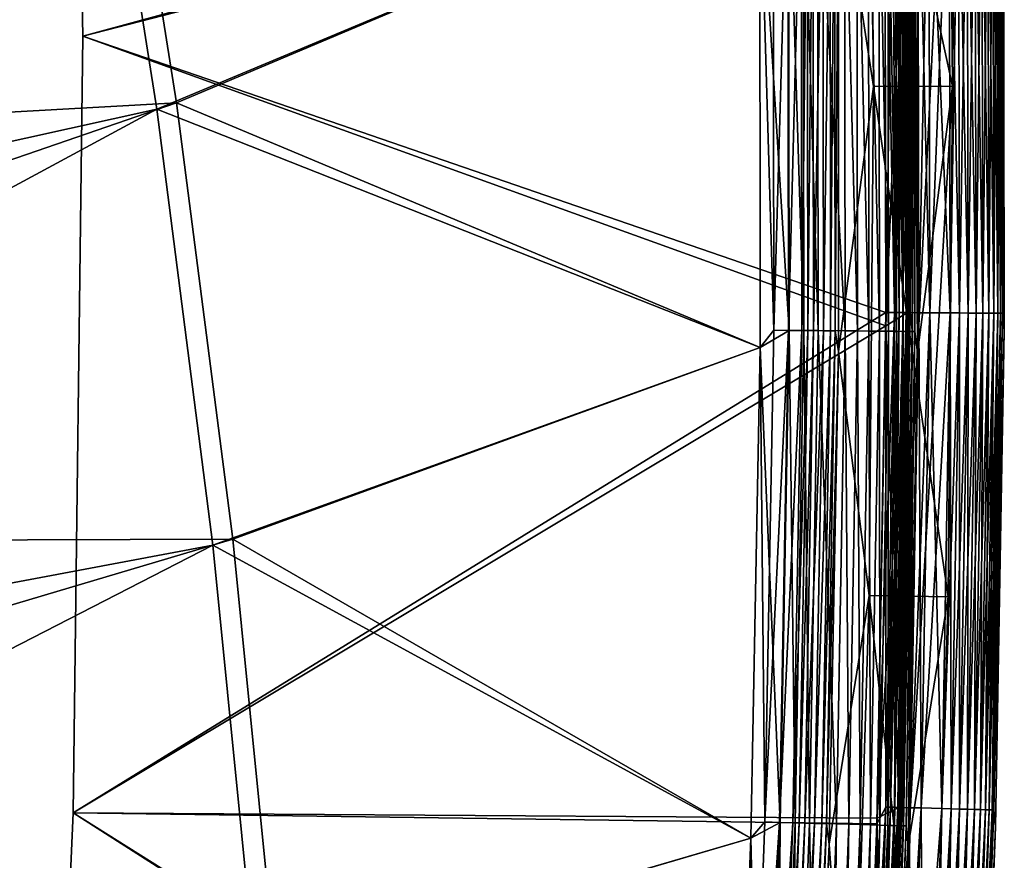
# Model space of a CAD drawing. Header units: metres. Extents: x -1 to 1402, y -1402 to 1.
# Tile 359 of 444: x 1364 to 1402, y -461 to -429. Entities that reach past the tile are written whole.
import ezdxf

# ---------------------------------------------------------------- set-up
doc = ezdxf.new("R2010")
doc.units = ezdxf.units.M

msp = doc.modelspace()

# ---------------------------------------------------------------- linework, layer by layer
at = {"layer": 'None'}
for points in [[(1366.809082, -429.6604, -83.5), (1366.245239, -400.198517, -83.5), (1397.24646, -421.358795, -83.5)], [(1366.809082, -429.6604, -80), (1397.251831, -421.816833, -80), (1366.245239, -400.198517, -80)], [(1366.809082, -429.6604, -620), (1366.245239, -400.198517, -620), (1397.251831, -421.816833, -620)], [(1366.809082, -429.6604, -616.5), (1397.24646, -421.358795, -616.5), (1366.245239, -400.198517, -616.5)], [(1366.245239, -400.198517, -83.5), (1366.809082, -429.6604, -83.5), (1366.245239, -400.198517, -80)], [(1366.809082, -429.6604, -83.5), (1366.809082, -429.6604, -80), (1366.245239, -400.198517, -80)], [(1366.245239, -400.198517, -620), (1366.809082, -429.6604, -620), (1366.245239, -400.198517, -616.5)], [(1366.809082, -429.6604, -620), (1366.809082, -429.6604, -616.5), (1366.245239, -400.198517, -616.5)], [(1397.286377, -440.137177, -83.5), (1366.809082, -429.6604, -83.5), (1397.24646, -421.358795, -83.5)], [(1397.286377, -440.137177, -616.5), (1397.24646, -421.358795, -616.5), (1366.809082, -429.6604, -616.5)], [(1397.286377, -440.137177, -83.5), (1397.24646, -421.358795, -83.5), (1397.572876, -421.378204, -83.576118)], [(1397.572876, -421.378204, -616.423889), (1397.24646, -421.358795, -616.5), (1397.611572, -440.143158, -616.423889)], [(1397.24646, -421.358795, -616.5), (1397.286377, -440.137177, -616.5), (1397.611572, -440.143158, -616.423889)], [(1398.104858, -440.146912, -80.086723), (1398.066162, -421.372375, -80.086723), (1397.251831, -421.816833, -80)], [(1397.282349, -440.647919, -620), (1397.251831, -421.816833, -620), (1398.066162, -421.372375, -619.913269)], [(1397.282349, -440.647919, -620), (1398.066162, -421.372375, -619.913269), (1398.104858, -440.146912, -619.913269)], [(1397.611572, -440.143158, -83.576118), (1397.286377, -440.137177, -83.5), (1397.572876, -421.378204, -83.576118)], [(1397.745728, -421.37616, -83.66861), (1397.611572, -440.143158, -83.576118), (1397.572876, -421.378204, -83.576118)], [(1397.745728, -421.37616, -616.33136), (1397.572876, -421.378204, -616.423889), (1397.784424, -440.14447, -616.33136)], [(1397.572876, -421.378204, -616.423889), (1397.611572, -440.143158, -616.423889), (1397.784424, -440.14447, -616.33136)], [(1397.745728, -421.37616, -83.66861), (1397.784424, -440.14447, -83.66861), (1397.611572, -440.143158, -83.576118)], [(1397.897217, -421.374359, -83.792892), (1397.784424, -440.14447, -83.66861), (1397.745728, -421.37616, -83.66861)], [(1397.935913, -440.14563, -616.207092), (1397.897217, -421.374359, -616.207092), (1397.745728, -421.37616, -616.33136)], [(1397.784424, -440.14447, -616.33136), (1397.935913, -440.14563, -616.207092), (1397.745728, -421.37616, -616.33136)], [(1397.897217, -421.374359, -83.792892), (1397.935913, -440.14563, -83.792892), (1397.784424, -440.14447, -83.66861)], [(1398.021484, -421.372894, -83.944359), (1397.935913, -440.14563, -83.792892), (1397.897217, -421.374359, -83.792892)], [(1398.060181, -440.146576, -616.055664), (1398.021484, -421.372894, -616.055664), (1397.897217, -421.374359, -616.207092)], [(1397.935913, -440.14563, -616.207092), (1398.060181, -440.146576, -616.055664), (1397.897217, -421.374359, -616.207092)], [(1398.021484, -421.372894, -83.944359), (1398.060181, -440.146576, -83.944359), (1397.935913, -440.14563, -83.792892)], [(1398.021484, -421.372894, -83.944359), (1398.113892, -421.371796, -84.117317), (1398.060181, -440.146576, -83.944359)], [(1398.113892, -421.371796, -615.88269), (1398.021484, -421.372894, -616.055664), (1398.15271, -440.147278, -615.88269)], [(1398.021484, -421.372894, -616.055664), (1398.060181, -440.146576, -616.055664), (1398.15271, -440.147278, -615.88269)], [(1398.113892, -421.371796, -84.117317), (1398.15271, -440.147278, -84.117317), (1398.060181, -440.146576, -83.944359)], [(1398.534058, -440.150177, -80.193909), (1398.495361, -421.367279, -80.193909), (1398.066162, -421.372375, -80.086723)], [(1398.104858, -440.146912, -619.913269), (1398.066162, -421.372375, -619.913269), (1398.495361, -421.367279, -619.806091)], [(1398.534058, -440.150177, -80.193909), (1398.066162, -421.372375, -80.086723), (1398.104858, -440.146912, -80.086723)], [(1398.104858, -440.146912, -619.913269), (1398.495361, -421.367279, -619.806091), (1398.534058, -440.150177, -619.806091)], [(1398.113892, -421.371796, -84.117317), (1398.170776, -421.371124, -84.305313), (1398.15271, -440.147278, -84.117317)], [(1398.209473, -440.147705, -615.694702), (1398.170776, -421.371124, -615.694702), (1398.113892, -421.371796, -615.88269)], [(1398.15271, -440.147278, -615.88269), (1398.209473, -440.147705, -615.694702), (1398.113892, -421.371796, -615.88269)], [(1398.170776, -421.371124, -84.305313), (1398.209473, -440.147705, -84.305313), (1398.15271, -440.147278, -84.117317)], [(1398.170776, -421.371124, -84.305313), (1398.254517, -422.05368, -84.5), (1398.209473, -440.147705, -84.305313)], [(1398.209473, -440.147705, -615.694702), (1398.254517, -422.05368, -615.5), (1398.170776, -421.371124, -615.694702)], [(1398.950806, -440.153351, -80.342545), (1398.911987, -421.362366, -80.342545), (1398.495361, -421.367279, -80.193909)], [(1398.534058, -440.150177, -619.806091), (1398.495361, -421.367279, -619.806091), (1398.911987, -421.362366, -619.657471)], [(1398.950806, -440.153351, -80.342545), (1398.495361, -421.367279, -80.193909), (1398.534058, -440.150177, -80.193909)], [(1398.534058, -440.150177, -619.806091), (1398.911987, -421.362366, -619.657471), (1398.950806, -440.153351, -619.657471)], [(1399.729004, -440.159271, -80.758751), (1399.690186, -421.353149, -80.758751), (1398.911987, -421.362366, -80.342545)], [(1398.950806, -440.153351, -619.657471), (1398.911987, -421.362366, -619.657471), (1399.690186, -421.353149, -619.241272)], [(1399.729004, -440.159271, -80.758751), (1398.911987, -421.362366, -80.342545), (1398.950806, -440.153351, -80.342545)], [(1398.950806, -440.153351, -619.657471), (1399.690186, -421.353149, -619.241272), (1399.729004, -440.159271, -619.241272)], [(1400.083618, -440.161987, -81.021721), (1400.0448, -421.348938, -81.021721), (1399.690186, -421.353149, -80.758751)], [(1399.690186, -421.353149, -619.241272), (1400.0448, -421.348938, -618.978271), (1399.729004, -440.159271, -619.241272)], [(1400.083618, -440.161987, -81.021721), (1399.690186, -421.353149, -80.758751), (1399.729004, -440.159271, -80.758751)], [(1400.0448, -421.348938, -618.978271), (1400.083618, -440.161987, -618.978271), (1399.729004, -440.159271, -619.241272)], [(1400.410645, -440.164459, -81.318016), (1400.371704, -421.345062, -81.318016), (1400.0448, -421.348938, -81.021721)], [(1400.0448, -421.348938, -618.978271), (1400.371704, -421.345062, -618.682007), (1400.083618, -440.161987, -618.978271)], [(1400.410645, -440.164459, -81.318016), (1400.0448, -421.348938, -81.021721), (1400.083618, -440.161987, -81.021721)], [(1400.371704, -421.345062, -618.682007), (1400.410645, -440.164459, -618.682007), (1400.083618, -440.161987, -618.978271)], [(1400.706909, -440.166718, -81.645058), (1400.667969, -421.341553, -81.645058), (1400.371704, -421.345062, -81.318016)], [(1400.371704, -421.345062, -618.682007), (1400.667969, -421.341553, -618.354919), (1400.410645, -440.164459, -618.682007)], [(1400.706909, -440.166718, -81.645058), (1400.371704, -421.345062, -81.318016), (1400.410645, -440.164459, -81.318016)], [(1400.667969, -421.341553, -618.354919), (1400.706909, -440.166718, -618.354919), (1400.410645, -440.164459, -618.682007)], [(1400.969849, -440.168732, -81.999626), (1400.930908, -421.33844, -81.999626), (1400.667969, -421.341553, -81.645058)], [(1400.667969, -421.341553, -618.354919), (1400.930908, -421.33844, -618.000366), (1400.706909, -440.166718, -618.354919)], [(1400.969849, -440.168732, -81.999626), (1400.667969, -421.341553, -81.645058), (1400.706909, -440.166718, -81.645058)], [(1400.930908, -421.33844, -618.000366), (1400.969849, -440.168732, -618.000366), (1400.706909, -440.166718, -618.354919)], [(1401.197021, -440.170441, -82.378365), (1401.158081, -421.335754, -82.378365), (1400.930908, -421.33844, -81.999626)], [(1400.930908, -421.33844, -618.000366), (1401.158081, -421.335754, -617.621643), (1400.969849, -440.168732, -618.000366)], [(1401.197021, -440.170441, -82.378365), (1400.930908, -421.33844, -81.999626), (1400.969849, -440.168732, -81.999626)], [(1401.158081, -421.335754, -617.621643), (1401.197021, -440.170441, -617.621643), (1400.969849, -440.168732, -618.000366)], [(1401.385986, -440.171875, -82.777924), (1401.347168, -421.333527, -82.777924), (1401.158081, -421.335754, -82.378365)], [(1401.197021, -440.170441, -617.621643), (1401.158081, -421.335754, -617.621643), (1401.347168, -421.333527, -617.222046)], [(1401.385986, -440.171875, -82.777924), (1401.158081, -421.335754, -82.378365), (1401.197021, -440.170441, -82.378365)], [(1401.385986, -440.171875, -617.222046), (1401.197021, -440.170441, -617.621643), (1401.347168, -421.333527, -617.222046)], [(1401.534546, -440.173035, -83.194672), (1401.495728, -421.331757, -83.194672), (1401.347168, -421.333527, -82.777924)], [(1401.385986, -440.171875, -617.222046), (1401.347168, -421.333527, -617.222046), (1401.495728, -421.331757, -616.805359)], [(1401.534546, -440.173035, -83.194672), (1401.347168, -421.333527, -82.777924), (1401.385986, -440.171875, -82.777924)], [(1401.534546, -440.173035, -616.805359), (1401.385986, -440.171875, -617.222046), (1401.495728, -421.331757, -616.805359)], [(1401.641724, -440.173828, -83.623909), (1401.602905, -421.330505, -83.623909), (1401.495728, -421.331757, -83.194672)], [(1401.495728, -421.331757, -616.805359), (1401.602905, -421.330505, -616.376099), (1401.534546, -440.173035, -616.805359)], [(1401.641724, -440.173828, -83.623909), (1401.495728, -421.331757, -83.194672), (1401.534546, -440.173035, -83.194672)], [(1401.602905, -421.330505, -616.376099), (1401.641724, -440.173828, -616.376099), (1401.534546, -440.173035, -616.805359)], [(1401.706665, -440.174316, -84.060677), (1401.667847, -421.329742, -84.060677), (1401.602905, -421.330505, -83.623909)], [(1401.602905, -421.330505, -616.376099), (1401.667847, -421.329742, -615.939331), (1401.641724, -440.173828, -616.376099)], [(1401.706665, -440.174316, -84.060677), (1401.602905, -421.330505, -83.623909), (1401.641724, -440.173828, -83.623909)], [(1401.667847, -421.329742, -615.939331), (1401.706665, -440.174316, -615.939331), (1401.641724, -440.173828, -616.376099)], [(1401.754272, -422.01474, -84.5), (1401.667847, -421.329742, -84.060677), (1401.706665, -440.174316, -84.060677)], [(1401.667847, -421.329742, -615.939331), (1401.754272, -422.01474, -615.5), (1401.706665, -440.174316, -615.939331)], [(1397.282349, -440.647919, -80), (1397.251831, -421.816833, -80), (1366.809082, -429.6604, -80)], [(1366.809082, -429.6604, -620), (1397.251831, -421.816833, -620), (1397.282349, -440.647919, -620)], [(1397.282349, -440.647919, -80), (1398.104858, -440.146912, -80.086723), (1397.251831, -421.816833, -80)], [(1398.254517, -422.05368, -84.5), (1398.281006, -440.810913, -84.5), (1398.209473, -440.147705, -84.305313)], [(1398.281006, -440.810913, -615.5), (1398.254517, -422.05368, -615.5), (1398.209473, -440.147705, -615.694702)], [(1398.281006, -440.810913, -84.5), (1398.254517, -422.05368, -84.5), (1398.281006, -440.810913, -615.5)], [(1398.281006, -440.810913, -615.5), (1398.254517, -422.05368, -84.5), (1398.254517, -422.05368, -615.5)], [(1401.780884, -440.839966, -84.5), (1401.754272, -422.01474, -84.5), (1401.706665, -440.174316, -84.060677)], [(1401.754272, -422.01474, -615.5), (1401.780884, -440.839966, -615.5), (1401.706665, -440.174316, -615.939331)], [(1401.780884, -440.839966, -615.5), (1401.754272, -422.01474, -615.5), (1401.780884, -440.839966, -84.5)], [(1401.780884, -440.839966, -84.5), (1401.754272, -422.01474, -615.5), (1401.754272, -422.01474, -84.5)], [(1366.443115, -459.125397, -83.5), (1366.809082, -429.6604, -83.5), (1397.286377, -440.137177, -83.5)], [(1366.443115, -459.125397, -80), (1397.282349, -440.647919, -80), (1366.809082, -429.6604, -80)], [(1366.443115, -459.125397, -620), (1366.809082, -429.6604, -620), (1397.282349, -440.647919, -620)], [(1366.443115, -459.125397, -616.5), (1397.286377, -440.137177, -616.5), (1366.809082, -429.6604, -616.5)], [(1366.809082, -429.6604, -83.5), (1366.443115, -459.125397, -83.5), (1366.809082, -429.6604, -80)], [(1366.443115, -459.125397, -83.5), (1366.443115, -459.125397, -80), (1366.809082, -429.6604, -80)], [(1366.809082, -429.6604, -620), (1366.443115, -459.125397, -620), (1366.809082, -429.6604, -616.5)], [(1366.443115, -459.125397, -620), (1366.443115, -459.125397, -616.5), (1366.809082, -429.6604, -616.5)], [(1396.943359, -459.546692, -83.5), (1366.443115, -459.125397, -83.5), (1397.286377, -440.137177, -83.5)], [(1366.443115, -459.125397, -616.5), (1396.943359, -459.546692, -616.5), (1397.286377, -440.137177, -616.5)], [(1396.943359, -459.546692, -83.5), (1397.286377, -440.137177, -83.5), (1397.611572, -440.143158, -83.576118)], [(1397.286377, -440.137177, -616.5), (1396.943359, -459.546692, -616.5), (1397.288086, -458.908295, -616.423889)], [(1397.288086, -458.908295, -83.576118), (1396.943359, -459.546692, -83.5), (1397.611572, -440.143158, -83.576118)], [(1396.949097, -459.335968, -620), (1398.104858, -440.146912, -619.913269), (1397.78125, -458.921631, -619.913269)], [(1396.949097, -459.335968, -620), (1397.282349, -440.647919, -620), (1398.104858, -440.146912, -619.913269)], [(1397.78125, -458.921631, -80.086723), (1398.104858, -440.146912, -80.086723), (1397.282349, -440.647919, -80)], [(1397.611572, -440.143158, -616.423889), (1397.286377, -440.137177, -616.5), (1397.288086, -458.908295, -616.423889)], [(1397.784424, -440.14447, -83.66861), (1397.288086, -458.908295, -83.576118), (1397.611572, -440.143158, -83.576118)], [(1397.611572, -440.143158, -616.423889), (1397.288086, -458.908295, -616.423889), (1397.460938, -458.912964, -616.33136)], [(1397.784424, -440.14447, -83.66861), (1397.460938, -458.912964, -83.66861), (1397.288086, -458.908295, -83.576118)], [(1397.784424, -440.14447, -616.33136), (1397.611572, -440.143158, -616.423889), (1397.460938, -458.912964, -616.33136)], [(1397.935913, -440.14563, -83.792892), (1397.460938, -458.912964, -83.66861), (1397.784424, -440.14447, -83.66861)], [(1397.460938, -458.912964, -616.33136), (1397.612305, -458.917053, -616.207092), (1397.784424, -440.14447, -616.33136)], [(1397.935913, -440.14563, -83.792892), (1397.612305, -458.917053, -83.792892), (1397.460938, -458.912964, -83.66861)], [(1397.612305, -458.917053, -616.207092), (1397.935913, -440.14563, -616.207092), (1397.784424, -440.14447, -616.33136)], [(1398.060181, -440.146576, -83.944359), (1397.612305, -458.917053, -83.792892), (1397.935913, -440.14563, -83.792892)], [(1397.612305, -458.917053, -616.207092), (1397.736572, -458.920441, -616.055664), (1397.935913, -440.14563, -616.207092)], [(1398.060181, -440.146576, -83.944359), (1397.736572, -458.920441, -83.944359), (1397.612305, -458.917053, -83.792892)], [(1397.736572, -458.920441, -616.055664), (1398.060181, -440.146576, -616.055664), (1397.935913, -440.14563, -616.207092)], [(1398.060181, -440.146576, -83.944359), (1398.15271, -440.147278, -84.117317), (1397.736572, -458.920441, -83.944359)], [(1398.060181, -440.146576, -616.055664), (1397.736572, -458.920441, -616.055664), (1397.828979, -458.922943, -615.88269)], [(1398.15271, -440.147278, -84.117317), (1397.828979, -458.922943, -84.117317), (1397.736572, -458.920441, -83.944359)], [(1398.210327, -458.933258, -80.193909), (1398.104858, -440.146912, -80.086723), (1397.78125, -458.921631, -80.086723)], [(1397.78125, -458.921631, -619.913269), (1398.104858, -440.146912, -619.913269), (1398.534058, -440.150177, -619.806091)], [(1397.78125, -458.921631, -619.913269), (1398.534058, -440.150177, -619.806091), (1398.210327, -458.933258, -619.806091)], [(1398.15271, -440.147278, -615.88269), (1398.060181, -440.146576, -616.055664), (1397.828979, -458.922943, -615.88269)], [(1398.15271, -440.147278, -84.117317), (1398.209473, -440.147705, -84.305313), (1397.828979, -458.922943, -84.117317)], [(1397.828979, -458.922943, -615.88269), (1397.885864, -458.924469, -615.694702), (1398.15271, -440.147278, -615.88269)], [(1398.209473, -440.147705, -84.305313), (1397.885864, -458.924469, -84.305313), (1397.828979, -458.922943, -84.117317)], [(1397.885864, -458.924469, -615.694702), (1398.209473, -440.147705, -615.694702), (1398.15271, -440.147278, -615.88269)], [(1398.209473, -440.147705, -84.305313), (1398.281006, -440.810913, -84.5), (1397.885864, -458.924469, -84.305313)], [(1397.885864, -458.924469, -615.694702), (1398.281006, -440.810913, -615.5), (1398.209473, -440.147705, -615.694702)], [(1398.210327, -458.933258, -80.193909), (1398.534058, -440.150177, -80.193909), (1398.104858, -440.146912, -80.086723)], [(1398.626831, -458.944519, -80.342545), (1398.534058, -440.150177, -80.193909), (1398.210327, -458.933258, -80.193909)], [(1398.210327, -458.933258, -619.806091), (1398.534058, -440.150177, -619.806091), (1398.950806, -440.153351, -619.657471)], [(1398.210327, -458.933258, -619.806091), (1398.950806, -440.153351, -619.657471), (1398.626831, -458.944519, -619.657471)], [(1398.626831, -458.944519, -80.342545), (1398.950806, -440.153351, -80.342545), (1398.534058, -440.150177, -80.193909)], [(1399.404785, -458.965607, -80.758751), (1398.950806, -440.153351, -80.342545), (1398.626831, -458.944519, -80.342545)], [(1398.626831, -458.944519, -619.657471), (1398.950806, -440.153351, -619.657471), (1399.729004, -440.159271, -619.241272)], [(1398.626831, -458.944519, -619.657471), (1399.729004, -440.159271, -619.241272), (1399.404785, -458.965607, -619.241272)], [(1399.404785, -458.965607, -80.758751), (1399.729004, -440.159271, -80.758751), (1398.950806, -440.153351, -80.342545)], [(1399.759277, -458.975189, -81.021721), (1399.729004, -440.159271, -80.758751), (1399.404785, -458.965607, -80.758751)], [(1399.729004, -440.159271, -619.241272), (1400.083618, -440.161987, -618.978271), (1399.404785, -458.965607, -619.241272)], [(1400.083618, -440.161987, -618.978271), (1399.759277, -458.975189, -618.978271), (1399.404785, -458.965607, -619.241272)], [(1399.759277, -458.975189, -81.021721), (1400.083618, -440.161987, -81.021721), (1399.729004, -440.159271, -80.758751)], [(1400.086182, -458.984039, -81.318016), (1400.083618, -440.161987, -81.021721), (1399.759277, -458.975189, -81.021721)], [(1400.083618, -440.161987, -618.978271), (1400.410645, -440.164459, -618.682007), (1399.759277, -458.975189, -618.978271)], [(1400.410645, -440.164459, -618.682007), (1400.086182, -458.984039, -618.682007), (1399.759277, -458.975189, -618.978271)], [(1400.086182, -458.984039, -81.318016), (1400.410645, -440.164459, -81.318016), (1400.083618, -440.161987, -81.021721)], [(1400.382324, -458.992065, -81.645058), (1400.410645, -440.164459, -81.318016), (1400.086182, -458.984039, -81.318016)], [(1400.410645, -440.164459, -618.682007), (1400.706909, -440.166718, -618.354919), (1400.086182, -458.984039, -618.682007)], [(1400.706909, -440.166718, -618.354919), (1400.382324, -458.992065, -618.354919), (1400.086182, -458.984039, -618.682007)], [(1400.382324, -458.992065, -81.645058), (1400.706909, -440.166718, -81.645058), (1400.410645, -440.164459, -81.318016)], [(1400.645142, -458.999176, -81.999626), (1400.706909, -440.166718, -81.645058), (1400.382324, -458.992065, -81.645058)], [(1400.706909, -440.166718, -618.354919), (1400.969849, -440.168732, -618.000366), (1400.382324, -458.992065, -618.354919)], [(1400.969849, -440.168732, -618.000366), (1400.645142, -458.999176, -618.000366), (1400.382324, -458.992065, -618.354919)], [(1400.645142, -458.999176, -81.999626), (1400.969849, -440.168732, -81.999626), (1400.706909, -440.166718, -81.645058)], [(1400.872314, -459.00531, -82.378365), (1400.969849, -440.168732, -81.999626), (1400.645142, -458.999176, -81.999626)], [(1400.969849, -440.168732, -618.000366), (1401.197021, -440.170441, -617.621643), (1400.645142, -458.999176, -618.000366)], [(1401.197021, -440.170441, -617.621643), (1400.872314, -459.00531, -617.621643), (1400.645142, -458.999176, -618.000366)], [(1400.872314, -459.00531, -82.378365), (1401.197021, -440.170441, -82.378365), (1400.969849, -440.168732, -81.999626)], [(1401.061279, -459.010437, -82.777924), (1401.197021, -440.170441, -82.378365), (1400.872314, -459.00531, -82.378365)], [(1400.872314, -459.00531, -617.621643), (1401.197021, -440.170441, -617.621643), (1401.385986, -440.171875, -617.222046)], [(1401.061279, -459.010437, -617.222046), (1400.872314, -459.00531, -617.621643), (1401.385986, -440.171875, -617.222046)], [(1401.061279, -459.010437, -82.777924), (1401.385986, -440.171875, -82.777924), (1401.197021, -440.170441, -82.378365)], [(1401.209839, -459.014465, -83.194672), (1401.385986, -440.171875, -82.777924), (1401.061279, -459.010437, -82.777924)], [(1401.061279, -459.010437, -617.222046), (1401.385986, -440.171875, -617.222046), (1401.534546, -440.173035, -616.805359)], [(1401.209839, -459.014465, -616.805359), (1401.061279, -459.010437, -617.222046), (1401.534546, -440.173035, -616.805359)], [(1401.209839, -459.014465, -83.194672), (1401.534546, -440.173035, -83.194672), (1401.385986, -440.171875, -82.777924)], [(1401.316895, -459.017365, -83.623909), (1401.534546, -440.173035, -83.194672), (1401.209839, -459.014465, -83.194672)], [(1401.534546, -440.173035, -616.805359), (1401.641724, -440.173828, -616.376099), (1401.209839, -459.014465, -616.805359)], [(1401.641724, -440.173828, -616.376099), (1401.316895, -459.017365, -616.376099), (1401.209839, -459.014465, -616.805359)], [(1401.316895, -459.017365, -83.623909), (1401.641724, -440.173828, -83.623909), (1401.534546, -440.173035, -83.194672)], [(1401.381836, -459.019104, -84.060677), (1401.641724, -440.173828, -83.623909), (1401.316895, -459.017365, -83.623909)], [(1401.641724, -440.173828, -616.376099), (1401.706665, -440.174316, -615.939331), (1401.316895, -459.017365, -616.376099)], [(1401.706665, -440.174316, -615.939331), (1401.381836, -459.019104, -615.939331), (1401.316895, -459.017365, -616.376099)], [(1401.381836, -459.019104, -84.060677), (1401.706665, -440.174316, -84.060677), (1401.641724, -440.173828, -83.623909)], [(1401.780884, -440.839966, -84.5), (1401.706665, -440.174316, -84.060677), (1401.381836, -459.019104, -84.060677)], [(1401.706665, -440.174316, -615.939331), (1401.780884, -440.839966, -615.5), (1401.381836, -459.019104, -615.939331)], [(1366.443115, -459.125397, -80), (1396.949097, -459.335968, -80), (1397.282349, -440.647919, -80)], [(1366.443115, -459.125397, -620), (1397.282349, -440.647919, -620), (1396.949097, -459.335968, -620)], [(1396.949097, -459.335968, -80), (1397.78125, -458.921631, -80.086723), (1397.282349, -440.647919, -80)], [(1398.281006, -440.810913, -84.5), (1397.943237, -459.565125, -84.5), (1397.885864, -458.924469, -84.305313)], [(1397.943237, -459.565125, -615.5), (1398.281006, -440.810913, -615.5), (1397.885864, -458.924469, -615.694702)], [(1397.943237, -459.565125, -84.5), (1398.281006, -440.810913, -84.5), (1397.943237, -459.565125, -615.5)], [(1397.943237, -459.565125, -615.5), (1398.281006, -440.810913, -84.5), (1398.281006, -440.810913, -615.5)], [(1401.441895, -459.66214, -84.5), (1401.780884, -440.839966, -84.5), (1401.381836, -459.019104, -84.060677)], [(1401.780884, -440.839966, -615.5), (1401.441895, -459.66214, -615.5), (1401.381836, -459.019104, -615.939331)], [(1401.441895, -459.66214, -615.5), (1401.780884, -440.839966, -615.5), (1401.441895, -459.66214, -84.5)], [(1401.441895, -459.66214, -84.5), (1401.780884, -440.839966, -615.5), (1401.780884, -440.839966, -84.5)], [(1396.602173, -477.665863, -83.576118), (1396.24646, -478.170166, -83.5), (1397.288086, -458.908295, -83.576118)], [(1396.24646, -478.170166, -83.5), (1396.943359, -459.546692, -83.5), (1397.288086, -458.908295, -83.576118)], [(1396.260254, -477.877136, -620), (1397.78125, -458.921631, -619.913269), (1397.095093, -477.688782, -619.913269)], [(1396.260254, -477.877136, -620), (1396.949097, -459.335968, -620), (1397.78125, -458.921631, -619.913269)], [(1397.460938, -458.912964, -83.66861), (1396.602173, -477.665863, -83.576118), (1397.288086, -458.908295, -83.576118)], [(1397.288086, -458.908295, -616.423889), (1396.602173, -477.665863, -616.423889), (1396.774902, -477.673889, -616.33136)], [(1397.288086, -458.908295, -616.423889), (1396.943359, -459.546692, -616.5), (1396.602173, -477.665863, -616.423889)], [(1397.460938, -458.912964, -83.66861), (1396.774902, -477.673889, -83.66861), (1396.602173, -477.665863, -83.576118)], [(1397.460938, -458.912964, -616.33136), (1397.288086, -458.908295, -616.423889), (1396.774902, -477.673889, -616.33136)], [(1397.612305, -458.917053, -83.792892), (1396.774902, -477.673889, -83.66861), (1397.460938, -458.912964, -83.66861)], [(1396.774902, -477.673889, -616.33136), (1396.92627, -477.680939, -616.207092), (1397.460938, -458.912964, -616.33136)], [(1397.612305, -458.917053, -83.792892), (1396.92627, -477.680939, -83.792892), (1396.774902, -477.673889, -83.66861)], [(1396.92627, -477.680939, -616.207092), (1397.612305, -458.917053, -616.207092), (1397.460938, -458.912964, -616.33136)], [(1397.736572, -458.920441, -83.944359), (1396.92627, -477.680939, -83.792892), (1397.612305, -458.917053, -83.792892)], [(1396.92627, -477.680939, -616.207092), (1397.050415, -477.686707, -616.055664), (1397.612305, -458.917053, -616.207092)], [(1397.736572, -458.920441, -83.944359), (1397.050415, -477.686707, -83.944359), (1396.92627, -477.680939, -83.792892)], [(1397.095093, -477.688782, -80.086723), (1397.78125, -458.921631, -80.086723), (1396.949097, -459.335968, -80)], [(1397.050415, -477.686707, -616.055664), (1397.736572, -458.920441, -616.055664), (1397.612305, -458.917053, -616.207092)], [(1397.736572, -458.920441, -83.944359), (1397.828979, -458.922943, -84.117317), (1397.050415, -477.686707, -83.944359)], [(1397.736572, -458.920441, -616.055664), (1397.050415, -477.686707, -616.055664), (1397.142822, -477.69101, -615.88269)], [(1397.828979, -458.922943, -84.117317), (1397.142822, -477.69101, -84.117317), (1397.050415, -477.686707, -83.944359)], [(1397.523804, -477.70874, -80.193909), (1397.78125, -458.921631, -80.086723), (1397.095093, -477.688782, -80.086723)], [(1397.095093, -477.688782, -619.913269), (1397.78125, -458.921631, -619.913269), (1398.210327, -458.933258, -619.806091)], [(1397.095093, -477.688782, -619.913269), (1398.210327, -458.933258, -619.806091), (1397.523804, -477.70874, -619.806091)], [(1397.828979, -458.922943, -615.88269), (1397.736572, -458.920441, -616.055664), (1397.142822, -477.69101, -615.88269)], [(1397.828979, -458.922943, -84.117317), (1397.885864, -458.924469, -84.305313), (1397.142822, -477.69101, -84.117317)], [(1397.142822, -477.69101, -615.88269), (1397.199585, -477.693665, -615.694702), (1397.828979, -458.922943, -615.88269)], [(1397.885864, -458.924469, -84.305313), (1397.199585, -477.693665, -84.305313), (1397.142822, -477.69101, -84.117317)], [(1397.199585, -477.693665, -615.694702), (1397.885864, -458.924469, -615.694702), (1397.828979, -458.922943, -615.88269)], [(1397.885864, -458.924469, -84.305313), (1397.943237, -459.565125, -84.5), (1397.199585, -477.693665, -84.305313)], [(1397.199585, -477.693665, -615.694702), (1397.943237, -459.565125, -615.5), (1397.885864, -458.924469, -615.694702)], [(1397.523804, -477.70874, -80.193909), (1398.210327, -458.933258, -80.193909), (1397.78125, -458.921631, -80.086723)], [(1397.940063, -477.728119, -80.342545), (1398.210327, -458.933258, -80.193909), (1397.523804, -477.70874, -80.193909)], [(1397.523804, -477.70874, -619.806091), (1398.210327, -458.933258, -619.806091), (1398.626831, -458.944519, -619.657471)], [(1397.523804, -477.70874, -619.806091), (1398.626831, -458.944519, -619.657471), (1397.940063, -477.728119, -619.657471)], [(1397.940063, -477.728119, -80.342545), (1398.626831, -458.944519, -80.342545), (1398.210327, -458.933258, -80.193909)], [(1398.717529, -477.764313, -80.758751), (1398.626831, -458.944519, -80.342545), (1397.940063, -477.728119, -80.342545)], [(1397.940063, -477.728119, -619.657471), (1398.626831, -458.944519, -619.657471), (1399.404785, -458.965607, -619.241272)], [(1398.717529, -477.764313, -80.758751), (1399.404785, -458.965607, -80.758751), (1398.626831, -458.944519, -80.342545)], [(1365.148071, -488.564178, -83.5), (1366.443115, -459.125397, -83.5), (1396.24646, -478.170166, -83.5)], [(1365.148071, -488.564178, -80), (1396.260254, -477.877136, -80), (1366.443115, -459.125397, -80)], [(1365.148071, -488.564178, -620), (1366.443115, -459.125397, -620), (1396.260254, -477.877136, -620)], [(1365.148071, -488.564178, -616.5), (1396.24646, -478.170166, -616.5), (1366.443115, -459.125397, -616.5)], [(1366.443115, -459.125397, -83.5), (1365.148071, -488.564178, -83.5), (1366.443115, -459.125397, -80)], [(1365.148071, -488.564178, -83.5), (1365.148071, -488.564178, -80), (1366.443115, -459.125397, -80)], [(1366.443115, -459.125397, -620), (1365.148071, -488.564178, -620), (1366.443115, -459.125397, -616.5)], [(1365.148071, -488.564178, -620), (1365.148071, -488.564178, -616.5), (1366.443115, -459.125397, -616.5)], [(1366.443115, -459.125397, -83.5), (1396.943359, -459.546692, -83.5), (1396.24646, -478.170166, -83.5)], [(1396.260254, -477.877136, -80), (1396.949097, -459.335968, -80), (1366.443115, -459.125397, -80)], [(1396.260254, -477.877136, -620), (1366.443115, -459.125397, -620), (1396.949097, -459.335968, -620)], [(1396.24646, -478.170166, -616.5), (1396.943359, -459.546692, -616.5), (1366.443115, -459.125397, -616.5)], [(1399.404785, -458.965607, -619.241272), (1398.717529, -477.764313, -619.241272), (1397.940063, -477.728119, -619.657471)], [(1399.071655, -477.780823, -81.021721), (1399.404785, -458.965607, -80.758751), (1398.717529, -477.764313, -80.758751)], [(1399.404785, -458.965607, -619.241272), (1399.759277, -458.975189, -618.978271), (1398.717529, -477.764313, -619.241272)], [(1399.759277, -458.975189, -618.978271), (1399.071655, -477.780823, -618.978271), (1398.717529, -477.764313, -619.241272)], [(1399.071655, -477.780823, -81.021721), (1399.759277, -458.975189, -81.021721), (1399.404785, -458.965607, -80.758751)], [(1399.398315, -477.796021, -81.318016), (1399.759277, -458.975189, -81.021721), (1399.071655, -477.780823, -81.021721)], [(1399.759277, -458.975189, -618.978271), (1400.086182, -458.984039, -618.682007), (1399.071655, -477.780823, -618.978271)], [(1400.086182, -458.984039, -618.682007), (1399.398315, -477.796021, -618.682007), (1399.071655, -477.780823, -618.978271)], [(1399.398315, -477.796021, -81.318016), (1400.086182, -458.984039, -81.318016), (1399.759277, -458.975189, -81.021721)], [(1399.694214, -477.809784, -81.645058), (1400.086182, -458.984039, -81.318016), (1399.398315, -477.796021, -81.318016)], [(1400.086182, -458.984039, -618.682007), (1400.382324, -458.992065, -618.354919), (1399.398315, -477.796021, -618.682007)], [(1400.382324, -458.992065, -618.354919), (1399.694214, -477.809784, -618.354919), (1399.398315, -477.796021, -618.682007)], [(1399.694214, -477.809784, -81.645058), (1400.382324, -458.992065, -81.645058), (1400.086182, -458.984039, -81.318016)], [(1399.956909, -477.822021, -81.999626), (1400.382324, -458.992065, -81.645058), (1399.694214, -477.809784, -81.645058)], [(1400.382324, -458.992065, -618.354919), (1400.645142, -458.999176, -618.000366), (1399.694214, -477.809784, -618.354919)], [(1400.645142, -458.999176, -618.000366), (1399.956909, -477.822021, -618.000366), (1399.694214, -477.809784, -618.354919)], [(1399.956909, -477.822021, -81.999626), (1400.645142, -458.999176, -81.999626), (1400.382324, -458.992065, -81.645058)], [(1400.183838, -477.832581, -82.378365), (1400.645142, -458.999176, -81.999626), (1399.956909, -477.822021, -81.999626)], [(1400.645142, -458.999176, -618.000366), (1400.872314, -459.00531, -617.621643), (1399.956909, -477.822021, -618.000366)], [(1400.872314, -459.00531, -617.621643), (1400.183838, -477.832581, -617.621643), (1399.956909, -477.822021, -618.000366)], [(1400.183838, -477.832581, -82.378365), (1400.872314, -459.00531, -82.378365), (1400.645142, -458.999176, -81.999626)], [(1400.372681, -477.84137, -82.777924), (1400.872314, -459.00531, -82.378365), (1400.183838, -477.832581, -82.378365)], [(1400.183838, -477.832581, -617.621643), (1400.872314, -459.00531, -617.621643), (1401.061279, -459.010437, -617.222046)], [(1400.372681, -477.84137, -617.222046), (1400.183838, -477.832581, -617.621643), (1401.061279, -459.010437, -617.222046)], [(1400.372681, -477.84137, -82.777924), (1401.061279, -459.010437, -82.777924), (1400.872314, -459.00531, -82.378365)], [(1400.521118, -477.848297, -83.194672), (1401.061279, -459.010437, -82.777924), (1400.372681, -477.84137, -82.777924)], [(1400.372681, -477.84137, -617.222046), (1401.061279, -459.010437, -617.222046), (1401.209839, -459.014465, -616.805359)], [(1400.521118, -477.848297, -616.805359), (1400.372681, -477.84137, -617.222046), (1401.209839, -459.014465, -616.805359)], [(1400.521118, -477.848297, -83.194672), (1401.209839, -459.014465, -83.194672), (1401.061279, -459.010437, -82.777924)], [(1400.628174, -477.853271, -83.623909), (1401.209839, -459.014465, -83.194672), (1400.521118, -477.848297, -83.194672)], [(1401.209839, -459.014465, -616.805359), (1401.316895, -459.017365, -616.376099), (1400.521118, -477.848297, -616.805359)], [(1401.316895, -459.017365, -616.376099), (1400.628174, -477.853271, -616.376099), (1400.521118, -477.848297, -616.805359)], [(1400.628174, -477.853271, -83.623909), (1401.316895, -459.017365, -83.623909), (1401.209839, -459.014465, -83.194672)], [(1400.692993, -477.856293, -84.060677), (1401.316895, -459.017365, -83.623909), (1400.628174, -477.853271, -83.623909)], [(1401.316895, -459.017365, -616.376099), (1401.381836, -459.019104, -615.939331), (1400.628174, -477.853271, -616.376099)], [(1401.381836, -459.019104, -615.939331), (1400.692993, -477.856293, -615.939331), (1400.628174, -477.853271, -616.376099)], [(1400.692993, -477.856293, -84.060677), (1401.381836, -459.019104, -84.060677), (1401.316895, -459.017365, -83.623909)], [(1401.441895, -459.66214, -84.5), (1401.381836, -459.019104, -84.060677), (1400.692993, -477.856293, -84.060677)], [(1401.381836, -459.019104, -615.939331), (1401.441895, -459.66214, -615.5), (1400.692993, -477.856293, -615.939331)], [(1396.943359, -459.546692, -616.5), (1396.24646, -478.170166, -616.5), (1396.602173, -477.665863, -616.423889)], [(1396.260254, -477.877136, -80), (1397.095093, -477.688782, -80.086723), (1396.949097, -459.335968, -80)], [(1397.943237, -459.565125, -84.5), (1397.241089, -478.309235, -84.5), (1397.199585, -477.693665, -84.305313)], [(1397.241089, -478.309235, -615.5), (1397.943237, -459.565125, -615.5), (1397.199585, -477.693665, -615.694702)], [(1397.241089, -478.309235, -84.5), (1397.943237, -459.565125, -615.5), (1397.241089, -478.309235, -615.5)], [(1397.241089, -478.309235, -84.5), (1397.943237, -459.565125, -84.5), (1397.943237, -459.565125, -615.5)], [(1400.737183, -478.474213, -84.5), (1401.441895, -459.66214, -84.5), (1400.692993, -477.856293, -84.060677)], [(1401.441895, -459.66214, -615.5), (1400.737183, -478.474213, -615.5), (1400.692993, -477.856293, -615.939331)], [(1400.737183, -478.474213, -615.5), (1401.441895, -459.66214, -615.5), (1400.737183, -478.474213, -84.5)], [(1400.737183, -478.474213, -84.5), (1401.441895, -459.66214, -615.5), (1401.441895, -459.66214, -84.5)]]:
    msp.add_3dface(points, dxfattribs=at)
at = {"layer": 'None0'}
for points in [[(1317.152222, -428.405731, -29.544111), (1319.533936, -443.512848, -29.544174), (1367.000732, -415.947754)], [(1317.338013, -421.018951, -32.129234), (1367.740601, -415.684387, -3), (1319.761475, -435.011963, -32.129292)], [(1367.000732, -415.947754), (1319.533936, -443.512848, -29.544174), (1369.611206, -432.428162)], [(1367.740601, -415.684387, -3), (1370.35791, -432.182953, -3), (1319.761475, -435.011963, -32.129292)], [(1369.611206, -432.428162), (1392.49939, -422.842896), (1367.000732, -415.947754)], [(1367.740601, -415.684387, -3), (1392.49939, -422.842499, -3), (1370.35791, -432.182953, -3)], [(1396.6875, -417.13446, -80.052361), (1399.686646, -417.085602, -80), (1399.813477, -431.558289, -80)], [(1398.480713, -422.903015, -5.865956), (1398.489502, -441.654907, -5.865956), (1399.686646, -417.085602, -80)], [(1399.686646, -417.085602, -80), (1398.489502, -441.654907, -5.865956), (1399.813477, -431.558289, -80)], [(1396.6875, -417.13446, -80.052361), (1396.813965, -431.562286, -80.052361), (1395.481201, -422.933746, -5.918313)], [(1396.813965, -431.562286, -80.052361), (1396.6875, -417.13446, -80.052361), (1399.813477, -431.558289, -80)], [(1393.610107, -440.822418, -0.112516), (1393.585571, -422.152924, -0.112516), (1392.49939, -422.842896)], [(1393.032471, -440.817596, -3.055977), (1392.49939, -422.842499, -3), (1393.007935, -422.159332, -3.055977)], [(1393.032471, -440.817596, -3.055977), (1393.007935, -422.159332, -3.055977), (1393.560547, -422.153198, -3.221156)], [(1393.585205, -440.822205, -3.221156), (1393.032471, -440.817596, -3.055977), (1393.560547, -422.153198, -3.221156)], [(1393.585205, -440.822205, -3.221156), (1393.560547, -422.153198, -3.221156), (1394.070068, -422.147552, -3.490045)], [(1394.094604, -440.826477, -3.490045), (1393.585205, -440.822205, -3.221156), (1394.070068, -422.147552, -3.490045)], [(1394.173584, -440.827118, -0.251606), (1394.149048, -422.146667, -0.251606), (1393.585571, -422.152924, -0.112516)], [(1394.173584, -440.827118, -0.251606), (1393.585571, -422.152924, -0.112516), (1393.610107, -440.822418, -0.112516)], [(1394.094604, -440.826477, -3.490045), (1394.070068, -422.147552, -3.490045), (1394.302612, -422.144989, -3.660043)], [(1394.327271, -440.8284, -3.660043), (1394.094604, -440.826477, -3.490045), (1394.302612, -422.144989, -3.660043)], [(1394.720947, -440.831696, -0.444534), (1394.696411, -422.140625, -0.444534), (1394.149048, -422.146667, -0.251606)], [(1394.720947, -440.831696, -0.444534), (1394.149048, -422.146667, -0.251606), (1394.173584, -440.827118, -0.251606)], [(1394.302612, -422.144989, -3.660043), (1394.5177, -422.142578, -3.851689), (1394.327271, -440.8284, -3.660043)], [(1394.5177, -422.142578, -3.851689), (1394.542236, -440.8302, -3.851689), (1394.327271, -440.8284, -3.660043)], [(1394.5177, -422.142578, -3.851689), (1394.886963, -422.138489, -4.292985), (1394.542236, -440.8302, -3.851689)], [(1394.886963, -422.138489, -4.292985), (1394.911621, -440.833282, -4.292985), (1394.542236, -440.8302, -3.851689)], [(1395.744995, -440.84024, -0.985015), (1395.720337, -422.129272, -0.985015), (1394.696411, -422.140625, -0.444534)], [(1395.744995, -440.84024, -0.985015), (1394.696411, -422.140625, -0.444534), (1394.720947, -440.831696, -0.444534)], [(1394.886963, -422.138489, -4.292985), (1395.164673, -422.135437, -4.797701), (1394.911621, -440.833282, -4.292985)], [(1395.164673, -422.135437, -4.797701), (1395.189331, -440.835602, -4.797701), (1394.911621, -440.833282, -4.292985)], [(1395.164673, -422.135437, -4.797701), (1395.339478, -422.133484, -5.347445), (1395.189331, -440.835602, -4.797701)], [(1395.339478, -422.133484, -5.347445), (1395.364136, -440.837067, -5.347445), (1395.189331, -440.835602, -4.797701)], [(1395.339478, -422.133484, -5.347445), (1395.481201, -422.933746, -5.918313), (1395.364136, -440.837067, -5.347445)], [(1396.212524, -440.844147, -1.326719), (1396.187988, -422.124084, -1.326719), (1395.720337, -422.129272, -0.985015)], [(1396.212524, -440.844147, -1.326719), (1395.720337, -422.129272, -0.985015), (1395.744995, -440.84024, -0.985015)], [(1396.644775, -440.847778, -1.711938), (1396.620117, -422.119293, -1.711938), (1396.187988, -422.124084, -1.326719)], [(1396.644775, -440.847778, -1.711938), (1396.187988, -422.124084, -1.326719), (1396.212524, -440.844147, -1.326719)], [(1397.037476, -440.851044, -2.137379), (1397.012817, -422.11496, -2.137379), (1396.620117, -422.119293, -1.711938)], [(1397.037476, -440.851044, -2.137379), (1396.620117, -422.119293, -1.711938), (1396.644775, -440.847778, -1.711938)], [(1397.387207, -440.853973, -2.598965), (1397.362549, -422.111084, -2.598965), (1397.012817, -422.11496, -2.137379)], [(1397.387207, -440.853973, -2.598965), (1397.012817, -422.11496, -2.137379), (1397.037476, -440.851044, -2.137379)], [(1397.690918, -440.856506, -3.09242), (1397.66626, -422.107697, -3.09242), (1397.362549, -422.111084, -2.598965)], [(1397.690918, -440.856506, -3.09242), (1397.362549, -422.111084, -2.598965), (1397.387207, -440.853973, -2.598965)], [(1397.945435, -440.858612, -3.61347), (1397.920776, -422.104889, -3.61347), (1397.66626, -422.107697, -3.09242)], [(1397.945435, -440.858612, -3.61347), (1397.66626, -422.107697, -3.09242), (1397.690918, -440.856506, -3.09242)], [(1398.147827, -440.860321, -4.157492), (1398.123169, -422.102631, -4.157492), (1397.920776, -422.104889, -3.61347)], [(1398.147827, -440.860321, -4.157492), (1397.920776, -422.104889, -3.61347), (1397.945435, -440.858612, -3.61347)], [(1398.296753, -440.861572, -4.718482), (1398.272095, -422.100983, -4.718482), (1398.123169, -422.102631, -4.157492)], [(1398.296753, -440.861572, -4.718482), (1398.123169, -422.102631, -4.157492), (1398.147827, -440.860321, -4.157492)], [(1398.390991, -440.862335, -5.290087), (1398.366211, -422.099945, -5.290087), (1398.272095, -422.100983, -4.718482)], [(1398.390991, -440.862335, -5.290087), (1398.272095, -422.100983, -4.718482), (1398.296753, -440.861572, -4.718482)], [(1398.489502, -441.654907, -5.865956), (1398.366211, -422.099945, -5.290087), (1398.390991, -440.862335, -5.290087)], [(1398.489502, -441.654907, -5.865956), (1398.480713, -422.903015, -5.865956), (1398.366211, -422.099945, -5.290087)], [(1392.511841, -441.47052), (1392.49939, -422.842896), (1369.611206, -432.428162)], [(1392.49939, -422.842499, -3), (1392.511841, -441.470093, -3), (1370.35791, -432.182953, -3)], [(1392.511841, -441.470093, -3), (1392.49939, -422.842499, -3), (1393.032471, -440.817596, -3.055977)], [(1393.610107, -440.822418, -0.112516), (1392.49939, -422.842896), (1392.511841, -441.47052)], [(1395.481201, -422.933746, -5.918313), (1395.48999, -441.62738, -5.918313), (1395.364136, -440.837067, -5.347445)], [(1395.481201, -422.933746, -5.918313), (1396.813965, -431.562286, -80.052361), (1395.48999, -441.62738, -5.918313)], [(1396.813965, -431.562286, -80.052361), (1396.645264, -450.87677, -80.052361), (1395.48999, -441.62738, -5.918313)], [(1396.645264, -450.87677, -80.052361), (1396.813965, -431.562286, -80.052361), (1399.644287, -450.932892, -80)], [(1396.813965, -431.562286, -80.052361), (1399.813477, -431.558289, -80), (1399.644287, -450.932892, -80)], [(1398.489502, -441.654907, -5.865956), (1398.134155, -460.398651, -5.865956), (1399.813477, -431.558289, -80)], [(1399.813477, -431.558289, -80), (1398.134155, -460.398651, -5.865956), (1399.644287, -450.932892, -80)], [(1319.761475, -435.011963, -32.129292), (1370.35791, -432.182953, -3), (1321.780396, -448.91449, -32.129349)], [(1370.35791, -432.182953, -3), (1372.495483, -448.750488, -3), (1321.780396, -448.91449, -32.129349)], [(1370.35791, -432.182953, -3), (1392.511841, -441.470093, -3), (1372.495483, -448.750488, -3)], [(1319.533936, -443.512848, -29.544174), (1321.439697, -458.420593, -29.544239), (1369.611206, -432.428162)], [(1369.611206, -432.428162), (1321.439697, -458.420593, -29.544239), (1371.742432, -448.977386)], [(1371.742432, -448.977386), (1392.511841, -441.47052), (1369.611206, -432.428162)], [(1392.697266, -459.4758, -3.055977), (1392.511841, -441.470093, -3), (1393.032471, -440.817596, -3.055977)], [(1393.274658, -459.491852, -0.112516), (1393.610107, -440.822418, -0.112516), (1392.511841, -441.47052)], [(1392.697266, -459.4758, -3.055977), (1393.032471, -440.817596, -3.055977), (1393.585205, -440.822205, -3.221156)], [(1393.249634, -459.49115, -3.221156), (1392.697266, -459.4758, -3.055977), (1393.585205, -440.822205, -3.221156)], [(1393.249634, -459.49115, -3.221156), (1393.585205, -440.822205, -3.221156), (1394.094604, -440.826477, -3.490045)], [(1393.758911, -459.50531, -3.490045), (1393.249634, -459.49115, -3.221156), (1394.094604, -440.826477, -3.490045)], [(1393.837891, -459.507507, -0.251606), (1393.610107, -440.822418, -0.112516), (1393.274658, -459.491852, -0.112516)], [(1393.837891, -459.507507, -0.251606), (1394.173584, -440.827118, -0.251606), (1393.610107, -440.822418, -0.112516)], [(1393.758911, -459.50531, -3.490045), (1394.094604, -440.826477, -3.490045), (1394.327271, -440.8284, -3.660043)], [(1393.991455, -459.511749, -3.660043), (1393.758911, -459.50531, -3.490045), (1394.327271, -440.8284, -3.660043)], [(1394.385132, -459.522705, -0.444534), (1394.173584, -440.827118, -0.251606), (1393.837891, -459.507507, -0.251606)], [(1394.327271, -440.8284, -3.660043), (1394.542236, -440.8302, -3.851689), (1393.991455, -459.511749, -3.660043)], [(1394.542236, -440.8302, -3.851689), (1394.206421, -459.517731, -3.851689), (1393.991455, -459.511749, -3.660043)], [(1394.385132, -459.522705, -0.444534), (1394.720947, -440.831696, -0.444534), (1394.173584, -440.827118, -0.251606)], [(1394.542236, -440.8302, -3.851689), (1394.911621, -440.833282, -4.292985), (1394.206421, -459.517731, -3.851689)], [(1394.911621, -440.833282, -4.292985), (1394.575684, -459.527985, -4.292985), (1394.206421, -459.517731, -3.851689)], [(1395.408813, -459.551147, -0.985015), (1394.720947, -440.831696, -0.444534), (1394.385132, -459.522705, -0.444534)], [(1394.911621, -440.833282, -4.292985), (1395.189331, -440.835602, -4.797701), (1394.575684, -459.527985, -4.292985)], [(1395.189331, -440.835602, -4.797701), (1394.853271, -459.535706, -4.797701), (1394.575684, -459.527985, -4.292985)], [(1395.408813, -459.551147, -0.985015), (1395.744995, -440.84024, -0.985015), (1394.720947, -440.831696, -0.444534)], [(1395.189331, -440.835602, -4.797701), (1395.364136, -440.837067, -5.347445), (1394.853271, -459.535706, -4.797701)], [(1395.364136, -440.837067, -5.347445), (1395.027954, -459.540558, -5.347445), (1394.853271, -459.535706, -4.797701)], [(1395.364136, -440.837067, -5.347445), (1395.48999, -441.62738, -5.918313), (1395.027954, -459.540558, -5.347445)], [(1395.876221, -459.564148, -1.326719), (1395.744995, -440.84024, -0.985015), (1395.408813, -459.551147, -0.985015)], [(1395.876221, -459.564148, -1.326719), (1396.212524, -440.844147, -1.326719), (1395.744995, -440.84024, -0.985015)], [(1396.308228, -459.576141, -1.711938), (1396.212524, -440.844147, -1.326719), (1395.876221, -459.564148, -1.326719)], [(1396.308228, -459.576141, -1.711938), (1396.644775, -440.847778, -1.711938), (1396.212524, -440.844147, -1.326719)], [(1396.700806, -459.587067, -2.137379), (1396.644775, -440.847778, -1.711938), (1396.308228, -459.576141, -1.711938)], [(1396.700806, -459.587067, -2.137379), (1397.037476, -440.851044, -2.137379), (1396.644775, -440.847778, -1.711938)], [(1397.050415, -459.596771, -2.598965), (1397.037476, -440.851044, -2.137379), (1396.700806, -459.587067, -2.137379)], [(1397.050415, -459.596771, -2.598965), (1397.387207, -440.853973, -2.598965), (1397.037476, -440.851044, -2.137379)], [(1397.354004, -459.605225, -3.09242), (1397.387207, -440.853973, -2.598965), (1397.050415, -459.596771, -2.598965)], [(1397.354004, -459.605225, -3.09242), (1397.690918, -440.856506, -3.09242), (1397.387207, -440.853973, -2.598965)], [(1397.608398, -459.612274, -3.61347), (1397.690918, -440.856506, -3.09242), (1397.354004, -459.605225, -3.09242)], [(1397.608398, -459.612274, -3.61347), (1397.945435, -440.858612, -3.61347), (1397.690918, -440.856506, -3.09242)], [(1397.810791, -459.61792, -4.157492), (1397.945435, -440.858612, -3.61347), (1397.608398, -459.612274, -3.61347)], [(1397.810791, -459.61792, -4.157492), (1398.147827, -440.860321, -4.157492), (1397.945435, -440.858612, -3.61347)], [(1397.959595, -459.62204, -4.718482), (1398.147827, -440.860321, -4.157492), (1397.810791, -459.61792, -4.157492)], [(1397.959595, -459.62204, -4.718482), (1398.296753, -440.861572, -4.718482), (1398.147827, -440.860321, -4.157492)], [(1398.053833, -459.624664, -5.290087), (1398.296753, -440.861572, -4.718482), (1397.959595, -459.62204, -4.718482)], [(1398.053833, -459.624664, -5.290087), (1398.390991, -440.862335, -5.290087), (1398.296753, -440.861572, -4.718482)], [(1398.134155, -460.398651, -5.865956), (1398.390991, -440.862335, -5.290087), (1398.053833, -459.624664, -5.290087)], [(1398.134155, -460.398651, -5.865956), (1398.489502, -441.654907, -5.865956), (1398.390991, -440.862335, -5.290087)], [(1392.16272, -460.094879), (1392.511841, -441.47052), (1371.742432, -448.977386)], [(1392.511841, -441.470093, -3), (1392.162842, -460.094452, -3), (1372.495483, -448.750488, -3)], [(1393.274658, -459.491852, -0.112516), (1392.511841, -441.47052), (1392.16272, -460.094879)], [(1392.162842, -460.094452, -3), (1392.511841, -441.470093, -3), (1392.697266, -459.4758, -3.055977)], [(1395.48999, -441.62738, -5.918313), (1395.135864, -460.312897, -5.918313), (1395.027954, -459.540558, -5.347445)], [(1395.48999, -441.62738, -5.918313), (1396.645264, -450.87677, -80.052361), (1395.135864, -460.312897, -5.918313)], [(1321.780396, -448.91449, -32.129349), (1372.495483, -448.750488, -3), (1323.471313, -463.312225, -32.12941)], [(1372.495483, -448.750488, -3), (1374.161011, -465.372162, -3), (1323.471313, -463.312225, -32.12941)], [(1372.495483, -448.750488, -3), (1392.162842, -460.094452, -3), (1374.161011, -465.372162, -3)], [(1321.439697, -458.420593, -29.544239), (1322.972656, -474.01886, -29.544306), (1371.742432, -448.977386)], [(1371.742432, -448.977386), (1322.972656, -474.01886, -29.544306), (1373.4021, -465.580536)], [(1373.4021, -465.580536), (1392.16272, -460.094879), (1371.742432, -448.977386)], [(1396.645264, -450.87677, -80.052361), (1395.998657, -472.457733, -80.052361), (1395.135864, -460.312897, -5.918313)], [(1395.998657, -472.457733, -80.052361), (1396.645264, -450.87677, -80.052361), (1398.995605, -472.581055, -80)], [(1396.645264, -450.87677, -80.052361), (1399.644287, -450.932892, -80), (1398.995605, -472.581055, -80)], [(1398.134155, -460.398651, -5.865956), (1398.995605, -472.581055, -80), (1399.644287, -450.932892, -80)], [(1392.001953, -478.12619, -3.055977), (1392.697266, -459.4758, -3.055977), (1393.249634, -459.49115, -3.221156)], [(1392.001953, -478.12619, -3.055977), (1392.162842, -460.094452, -3), (1392.697266, -459.4758, -3.055977)], [(1392.554077, -478.152283, -3.221156), (1392.001953, -478.12619, -3.055977), (1393.249634, -459.49115, -3.221156)], [(1392.578979, -478.153473, -0.112516), (1393.274658, -459.491852, -0.112516), (1392.16272, -460.094879)], [(1392.554077, -478.152283, -3.221156), (1393.249634, -459.49115, -3.221156), (1393.758911, -459.50531, -3.490045)], [(1393.062988, -478.176331, -3.490045), (1392.554077, -478.152283, -3.221156), (1393.758911, -459.50531, -3.490045)], [(1393.141846, -478.180054, -0.251606), (1393.274658, -459.491852, -0.112516), (1392.578979, -478.153473, -0.112516)], [(1393.062988, -478.176331, -3.490045), (1393.758911, -459.50531, -3.490045), (1393.991455, -459.511749, -3.660043)], [(1393.295288, -478.187317, -3.660043), (1393.062988, -478.176331, -3.490045), (1393.991455, -459.511749, -3.660043)], [(1393.141846, -478.180054, -0.251606), (1393.837891, -459.507507, -0.251606), (1393.274658, -459.491852, -0.112516)], [(1393.688721, -478.205902, -0.444534), (1393.837891, -459.507507, -0.251606), (1393.141846, -478.180054, -0.251606)], [(1393.991455, -459.511749, -3.660043), (1394.206421, -459.517731, -3.851689), (1393.295288, -478.187317, -3.660043)], [(1394.206421, -459.517731, -3.851689), (1393.510132, -478.197479, -3.851689), (1393.295288, -478.187317, -3.660043)], [(1394.206421, -459.517731, -3.851689), (1394.575684, -459.527985, -4.292985), (1393.510132, -478.197479, -3.851689)], [(1394.575684, -459.527985, -4.292985), (1393.879028, -478.214905, -4.292985), (1393.510132, -478.197479, -3.851689)], [(1393.688721, -478.205902, -0.444534), (1394.385132, -459.522705, -0.444534), (1393.837891, -459.507507, -0.251606)], [(1394.711548, -478.254242, -0.985015), (1394.385132, -459.522705, -0.444534), (1393.688721, -478.205902, -0.444534)], [(1394.575684, -459.527985, -4.292985), (1394.853271, -459.535706, -4.797701), (1393.879028, -478.214905, -4.292985)], [(1394.853271, -459.535706, -4.797701), (1394.156494, -478.228027, -4.797701), (1393.879028, -478.214905, -4.292985)], [(1394.853271, -459.535706, -4.797701), (1395.027954, -459.540558, -5.347445), (1394.156494, -478.228027, -4.797701)], [(1395.027954, -459.540558, -5.347445), (1394.331055, -478.236267, -5.347445), (1394.156494, -478.228027, -4.797701)], [(1395.027954, -459.540558, -5.347445), (1395.135864, -460.312897, -5.918313), (1394.331055, -478.236267, -5.347445)], [(1394.711548, -478.254242, -0.985015), (1395.408813, -459.551147, -0.985015), (1394.385132, -459.522705, -0.444534)], [(1395.178711, -478.276306, -1.326719), (1395.408813, -459.551147, -0.985015), (1394.711548, -478.254242, -0.985015)], [(1395.178711, -478.276306, -1.326719), (1395.876221, -459.564148, -1.326719), (1395.408813, -459.551147, -0.985015)], [(1395.610352, -478.296722, -1.711938), (1395.876221, -459.564148, -1.326719), (1395.178711, -478.276306, -1.326719)], [(1395.610352, -478.296722, -1.711938), (1396.308228, -459.576141, -1.711938), (1395.876221, -459.564148, -1.326719)], [(1396.002563, -478.315247, -2.137379), (1396.308228, -459.576141, -1.711938), (1395.610352, -478.296722, -1.711938)], [(1396.002563, -478.315247, -2.137379), (1396.700806, -459.587067, -2.137379), (1396.308228, -459.576141, -1.711938)], [(1396.352051, -478.331757, -2.598965), (1396.700806, -459.587067, -2.137379), (1396.002563, -478.315247, -2.137379)], [(1396.352051, -478.331757, -2.598965), (1397.050415, -459.596771, -2.598965), (1396.700806, -459.587067, -2.137379)], [(1396.655396, -478.3461, -3.09242), (1397.050415, -459.596771, -2.598965), (1396.352051, -478.331757, -2.598965)], [(1396.655396, -478.3461, -3.09242), (1397.354004, -459.605225, -3.09242), (1397.050415, -459.596771, -2.598965)], [(1396.909668, -478.358124, -3.61347), (1397.354004, -459.605225, -3.09242), (1396.655396, -478.3461, -3.09242)], [(1396.909668, -478.358124, -3.61347), (1397.608398, -459.612274, -3.61347), (1397.354004, -459.605225, -3.09242)], [(1397.111816, -478.367676, -4.157492), (1397.608398, -459.612274, -3.61347), (1396.909668, -478.358124, -3.61347)], [(1397.111816, -478.367676, -4.157492), (1397.810791, -459.61792, -4.157492), (1397.608398, -459.612274, -3.61347)], [(1397.26062, -478.374695, -4.718482), (1397.810791, -459.61792, -4.157492), (1397.111816, -478.367676, -4.157492)], [(1397.26062, -478.374695, -4.718482), (1397.959595, -459.62204, -4.718482), (1397.810791, -459.61792, -4.157492)], [(1397.354736, -478.37915, -5.290087), (1397.959595, -459.62204, -4.718482), (1397.26062, -478.374695, -4.718482)], [(1397.354736, -478.37915, -5.290087), (1398.053833, -459.624664, -5.290087), (1397.959595, -459.62204, -4.718482)], [(1397.415405, -479.127716, -5.865956), (1398.053833, -459.624664, -5.290087), (1397.354736, -478.37915, -5.290087)], [(1397.415405, -479.127716, -5.865956), (1398.134155, -460.398651, -5.865956), (1398.053833, -459.624664, -5.290087)], [(1391.452271, -478.708923), (1392.16272, -460.094879), (1373.4021, -465.580536)], [(1392.162842, -460.094452, -3), (1391.452271, -478.708496, -3), (1374.161011, -465.372162, -3)], [(1391.452271, -478.708496, -3), (1392.162842, -460.094452, -3), (1392.001953, -478.12619, -3.055977)], [(1392.578979, -478.153473, -0.112516), (1392.16272, -460.094879), (1391.452271, -478.708923)], [(1395.135864, -460.312897, -5.918313), (1394.419312, -478.983826, -5.918313), (1394.331055, -478.236267, -5.347445)], [(1395.135864, -460.312897, -5.918313), (1395.998657, -472.457733, -80.052361), (1394.419312, -478.983826, -5.918313)], [(1398.134155, -460.398651, -5.865956), (1397.415405, -479.127716, -5.865956), (1398.995605, -472.581055, -80)]]:
    msp.add_3dface(points, dxfattribs=at)

doc.saveas('drawing.dxf')
